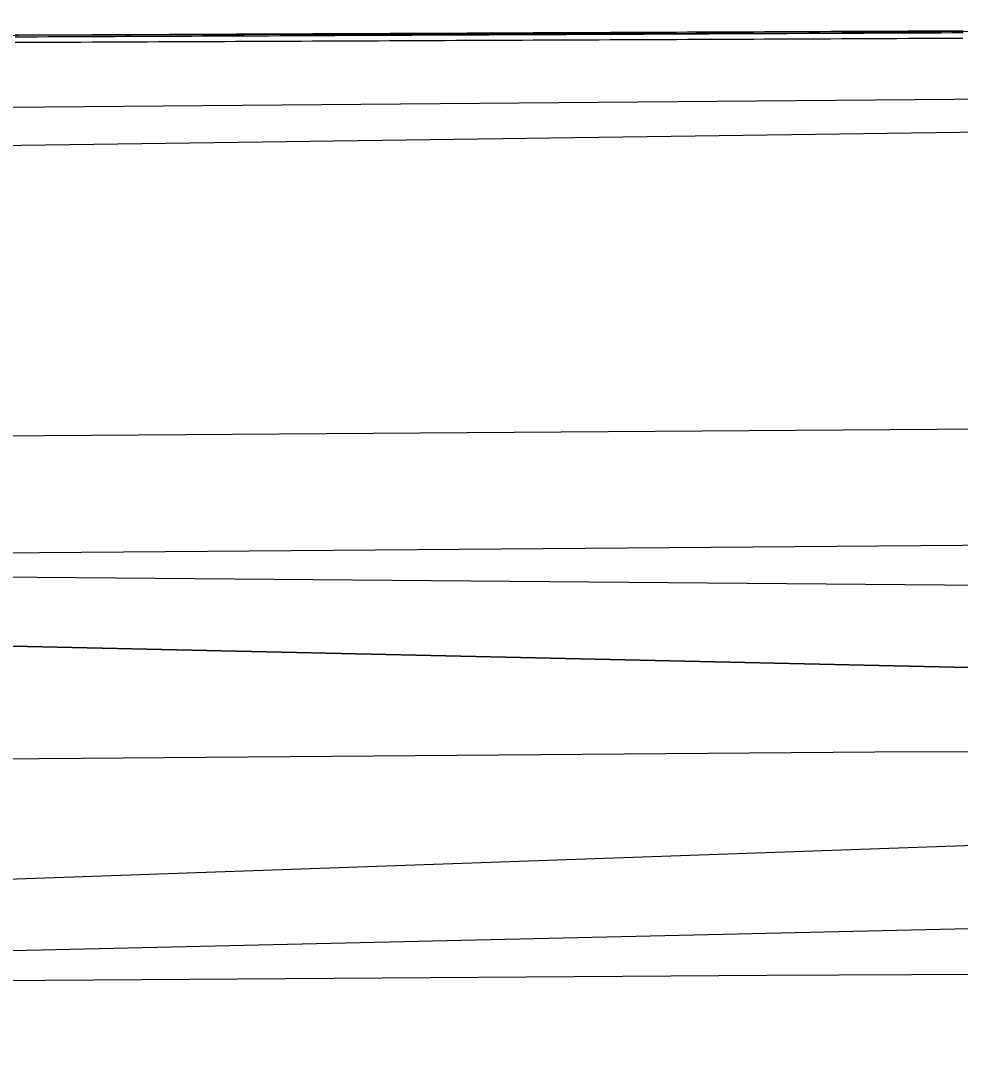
# Model space of a CAD drawing. Extents: x 2145380 to 2157287, y 139568 to 149130.
# Drawn here: x 2152808.5 to 2152893.8, y 142886.6 to 142981.5 of the extents above; entities that cross this region are included whole.
import ezdxf

# ---------------------------------------------------------------- set-up
doc = ezdxf.new("R2010")
doc.units = 0
for name, color, linetype in [('PR_PREVIOUSLY CONSTRUCTED', 7, 'Continuous'), ('TOPO_Curb Back', 7, 'Continuous'), ('TOPO_Flowline', 7, 'Continuous'), ('TOPO_Misc Line', 7, 'Continuous')]:
    doc.layers.add(name, color=color, linetype=linetype)

msp = doc.modelspace()

# ---------------------------------------------------------------- linework, layer by layer
at = {"layer": 'PR_PREVIOUSLY CONSTRUCTED'}
for p, q in [((2153203.471, 142975.601), (2152659.651, 142968.08)), ((2152659.833, 142942.71), (2153053.679, 142945.527)), ((2153203.815, 142927.601), (2152659.908, 142932.158)), ((2152659.938, 142928.008), (2153173.894, 142916.387)), ((2153173.894, 142916.386), (2152659.938, 142928.008)), ((2153173.894, 142916.387), (2152630.158, 142897.213)), ((2153173.894, 142916.386), (2152630.158, 142897.213)), ((2153173.973, 142905.388), (2152630.188, 142892.905))]:
    msp.add_line(p, q, dxfattribs=at)
for points in [[(2152807.975, 142980.018), (2152808.976, 142980.022), (2152809.977, 142980.027), (2152810.977, 142980.031), (2152811.978, 142980.036), (2152812.978, 142980.04), (2152813.979, 142980.045), (2152814.979, 142980.049), (2152815.98, 142980.054), (2152816.981, 142980.058), (2152817.981, 142980.062), (2152818.982, 142980.067), (2152819.982, 142980.071), (2152820.983, 142980.076), (2152821.984, 142980.08), (2152822.984, 142980.085), (2152823.985, 142980.089), (2152824.985, 142980.094), (2152825.986, 142980.098), (2152826.987, 142980.103), (2152827.987, 142980.107), (2152828.988, 142980.112), (2152829.988, 142980.116), (2152830.989, 142980.12), (2152831.989, 142980.125), (2152832.99, 142980.129), (2152833.991, 142980.134), (2152834.991, 142980.138), (2152835.992, 142980.143), (2152836.992, 142980.147), (2152837.993, 142980.152), (2152838.994, 142980.156), (2152839.994, 142980.161), (2152840.995, 142980.165), (2152841.995, 142980.17), (2152842.996, 142980.174), (2152843.996, 142980.179), (2152844.997, 142980.183), (2152845.998, 142980.187), (2152846.998, 142980.192), (2152847.999, 142980.196), (2152848.999, 142980.201), (2152850, 142980.205), (2152851.001, 142980.21), (2152852.001, 142980.214), (2152853.002, 142980.219), (2152854.002, 142980.223), (2152855.003, 142980.228), (2152856.004, 142980.232), (2152857.004, 142980.237), (2152858.005, 142980.241), (2152859.005, 142980.245), (2152860.006, 142980.25), (2152861.006, 142980.254), (2152862.007, 142980.259), (2152863.008, 142980.263), (2152864.008, 142980.268), (2152865.009, 142980.272), (2152866.009, 142980.277), (2152867.01, 142980.281), (2152868.011, 142980.286), (2152869.011, 142980.29), (2152870.012, 142980.295), (2152871.012, 142980.299), (2152872.013, 142980.304), (2152873.014, 142980.308), (2152874.014, 142980.312), (2152875.015, 142980.317), (2152876.015, 142980.321), (2152877.016, 142980.326), (2152878.016, 142980.33), (2152879.017, 142980.335), (2152880.018, 142980.339), (2152881.018, 142980.344), (2152882.019, 142980.348), (2152883.019, 142980.353), (2152884.02, 142980.357), (2152885.021, 142980.362), (2152886.021, 142980.366), (2152887.022, 142980.37), (2152888.022, 142980.375), (2152889.023, 142980.379), (2152890.024, 142980.384), (2152891.024, 142980.388), (2152892.025, 142980.393), (2152893.025, 142980.397), (2152894.026, 142980.402)], [(2152807.98, 142980.184), (2152808.981, 142980.189), (2152809.982, 142980.193), (2152810.982, 142980.198), (2152811.983, 142980.202), (2152812.983, 142980.207), (2152813.984, 142980.211), (2152814.984, 142980.216), (2152815.985, 142980.22), (2152816.986, 142980.225), (2152817.986, 142980.229), (2152818.987, 142980.233), (2152819.987, 142980.238), (2152820.988, 142980.242), (2152821.989, 142980.247), (2152822.989, 142980.251), (2152823.99, 142980.256), (2152824.99, 142980.26), (2152825.991, 142980.265), (2152826.992, 142980.269), (2152827.992, 142980.274), (2152828.993, 142980.278), (2152829.993, 142980.283), (2152830.994, 142980.287), (2152831.994, 142980.292), (2152832.995, 142980.296), (2152833.996, 142980.3), (2152834.996, 142980.305), (2152835.997, 142980.309), (2152836.997, 142980.314), (2152837.998, 142980.318), (2152838.999, 142980.323), (2152839.999, 142980.327), (2152841, 142980.332), (2152842, 142980.336), (2152843.001, 142980.341), (2152844.002, 142980.345), (2152845.002, 142980.35), (2152846.003, 142980.354), (2152847.003, 142980.359), (2152848.004, 142980.363), (2152849.004, 142980.367), (2152850.005, 142980.372), (2152851.006, 142980.376), (2152852.006, 142980.381), (2152853.007, 142980.385), (2152854.007, 142980.39), (2152855.008, 142980.394), (2152856.009, 142980.399), (2152857.009, 142980.403), (2152858.01, 142980.408), (2152859.01, 142980.412), (2152860.011, 142980.417), (2152861.012, 142980.421), (2152862.012, 142980.425), (2152863.013, 142980.43), (2152864.013, 142980.434), (2152865.014, 142980.439), (2152866.014, 142980.443), (2152867.015, 142980.448), (2152868.016, 142980.452), (2152869.016, 142980.457), (2152870.017, 142980.461), (2152871.017, 142980.466), (2152872.018, 142980.47), (2152873.019, 142980.475), (2152874.019, 142980.479), (2152875.02, 142980.484), (2152876.02, 142980.488), (2152877.021, 142980.492), (2152878.021, 142980.497), (2152879.022, 142980.501), (2152880.023, 142980.506), (2152881.023, 142980.51), (2152882.024, 142980.515), (2152883.024, 142980.519), (2152884.025, 142980.524), (2152885.026, 142980.528), (2152886.026, 142980.533), (2152887.027, 142980.537), (2152888.027, 142980.542), (2152889.028, 142980.546), (2152890.029, 142980.55), (2152891.029, 142980.555), (2152892.03, 142980.559), (2152893.03, 142980.564), (2152894.031, 142980.568)], [(2152807.96, 142979.518), (2152808.961, 142979.522), (2152809.961, 142979.527), (2152810.962, 142979.531), (2152811.963, 142979.536), (2152812.963, 142979.54), (2152813.964, 142979.545), (2152814.964, 142979.549), (2152815.965, 142979.554), (2152816.966, 142979.558), (2152817.966, 142979.563), (2152818.967, 142979.567), (2152819.967, 142979.572), (2152820.968, 142979.576), (2152821.969, 142979.581), (2152822.969, 142979.585), (2152823.97, 142979.589), (2152824.97, 142979.594), (2152825.971, 142979.598), (2152826.971, 142979.603), (2152827.972, 142979.607), (2152828.973, 142979.612), (2152829.973, 142979.616), (2152830.974, 142979.621), (2152831.974, 142979.625), (2152832.975, 142979.63), (2152833.976, 142979.634), (2152834.976, 142979.639), (2152835.977, 142979.643), (2152836.977, 142979.647), (2152837.978, 142979.652), (2152838.979, 142979.656), (2152839.979, 142979.661), (2152840.98, 142979.665), (2152841.98, 142979.67), (2152842.981, 142979.674), (2152843.981, 142979.679), (2152844.982, 142979.683), (2152845.983, 142979.688), (2152846.983, 142979.692), (2152847.984, 142979.697), (2152848.984, 142979.701), (2152849.985, 142979.706), (2152850.986, 142979.71), (2152851.986, 142979.714), (2152852.987, 142979.719), (2152853.987, 142979.723), (2152854.988, 142979.728), (2152855.989, 142979.732), (2152856.989, 142979.737), (2152857.99, 142979.741), (2152858.99, 142979.746), (2152859.991, 142979.75), (2152860.991, 142979.755), (2152861.992, 142979.759), (2152862.993, 142979.764), (2152863.993, 142979.768), (2152864.994, 142979.772), (2152865.994, 142979.777), (2152866.995, 142979.781), (2152867.996, 142979.786), (2152868.996, 142979.79), (2152869.997, 142979.795), (2152870.997, 142979.799), (2152871.998, 142979.804), (2152872.998, 142979.808), (2152873.999, 142979.813), (2152875, 142979.817), (2152876, 142979.822), (2152877.001, 142979.826), (2152878.001, 142979.831), (2152879.002, 142979.835), (2152880.003, 142979.839), (2152881.003, 142979.844), (2152882.004, 142979.848), (2152883.004, 142979.853), (2152884.005, 142979.857), (2152885.006, 142979.862), (2152886.006, 142979.866), (2152887.007, 142979.871), (2152888.007, 142979.875), (2152889.008, 142979.88), (2152890.008, 142979.884), (2152891.009, 142979.889), (2152892.01, 142979.893), (2152893.01, 142979.898), (2152894.011, 142979.902)], [(2151549.94, 142923.826), (2151613.396, 142924.653), (2151682.145, 142925.608), (2151714.527, 142925.475), (2151716.11, 142925.782), (2151760.462, 142925.884), (2151855.66, 142926.303), (2151964.448, 142926.983), (2152075.309, 142928.473), (2152128.682, 142928.827), (2152205.072, 142929.041), (2152298.516, 142929.69), (2152391.42, 142930.441), (2152496.149, 142931.12), (2152598.897, 142931.838), (2152702.097, 142932.379), (2152791.271, 142933.007), (2152894.004, 142933.846), (2152988.106, 142934.442)], [(2153000.439, 142895.41), (2152984.875, 142895.278), (2152963.614, 142895.178), (2152876.199, 142894.732), (2152790.647, 142894.155), (2152707.352, 142893.682), (2152616.957, 142892.771), (2152505.278, 142892.225), (2152396.734, 142891.273), (2152290.11, 142890.543), (2152207.986, 142889.825), (2152133.424, 142889.141), (2152038.536, 142888.61), (2151928.915, 142887.791), (2151832.816, 142887.113), (2151725.463, 142886.871), (2151702.624, 142886.592), (2151640.573, 142886.593), (2151585.91, 142886.928), (2151550.195, 142888.064)]]:
    msp.add_lwpolyline(points, dxfattribs=at)
at = {"layer": 'TOPO_Curb Back'}
msp.add_lwpolyline([(2152164.058, 142974.464), (2152164.048, 142975.583), (2152240.429, 142975.977), (2152367.837, 142977), (2152477.209, 142977.696), (2152574.483, 142978.242), (2152660.244, 142978.891), (2152808.247, 142980.161), (2152880.034, 142980.368), (2152988.371, 142981.464), (2152999.824, 142981.437)], dxfattribs=at)
at = {"layer": 'TOPO_Flowline'}
msp.add_lwpolyline([(2151868.487, 142907.965), (2151932.616, 142907.622), (2151991.235, 142908.206), (2152021.567, 142908.755), (2152053.844, 142908.799), (2152073.603, 142909.462), (2152094.716, 142910.345), (2152105.744, 142909.748), (2152114.028, 142908.086), (2152126.297, 142908.898), (2152202.857, 142909.72), (2152295.286, 142910.341), (2152387.195, 142909.51), (2152479.347, 142909.946), (2152557.947, 142911.012), (2152647.85, 142912.389), (2152725.904, 142913.803), (2152802.773, 142914.404), (2152886.008, 142915.054), (2152958.782, 142915.207), (2153000.296, 142915.397)], dxfattribs=at)
at = {"layer": 'TOPO_Misc Line'}
msp.add_lwpolyline([(2153103.318, 142975.731), (2153033.688, 142975.267), (2153003.39, 142975.019), (2152903.98, 142974.425), (2152803.418, 142973.569), (2152703.978, 142972.852)], dxfattribs=at)

doc.saveas('drawing.dxf')
